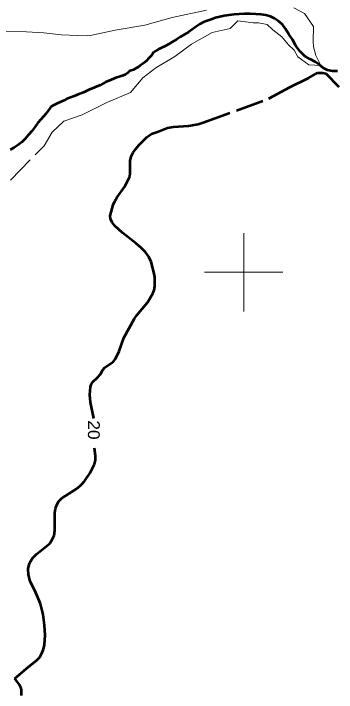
# Model space of a CAD drawing. Extents: x 355726 to 357533, y 5103782 to 5105258.
# Drawn here: x 356570.6 to 356611.8, y 5104846.4 to 5104933 of the extents above; entities that cross this region are included whole.
import ezdxf
from ezdxf.enums import TextEntityAlignment as Align

# ---------------------------------------------------------------- set-up
doc = ezdxf.new("R2010")
doc.units = 0
doc.header["$LTSCALE"] = 0.6
doc.linetypes.add('DASH_DOUBLE_DOT', pattern=[9.2, 5, -1.2, 0.3, -1.2, 0.3, -1.2])
doc.linetypes.add('LONG_DASHED', pattern=[7.5, 6, -1.5])
for name, color, linetype, lineweight in [('1', 7, 'LONG_DASHED', 53), ('2', 7, 'LONG_DASHED', 13), ('4', 7, 'DASH_DOUBLE_DOT', 53), ('61', 7, 'Continuous', 13)]:
    doc.layers.add(name, color=color, linetype=linetype, lineweight=lineweight)

msp = doc.modelspace()

# ---------------------------------------------------------------- linework, layer by layer
at = {"layer": '1'}
for points in [[(356580.86, 5104881.37), (356580.46, 5104883.43), (356580.35, 5104884.38), (356580.44, 5104885.38), (356580.59, 5104885.78), (356580.77, 5104886.08), (356581.26, 5104886.51), (356581.7, 5104886.99), (356582.03, 5104887.57), (356582.26, 5104887.84), (356583.35, 5104888.59), (356583.63, 5104888.97), (356584.1, 5104889.94), (356584.71, 5104891.62), (356586.04, 5104894.12), (356586.35, 5104894.55), (356587.74, 5104896.13), (356588.38, 5104897.28), (356588.55, 5104897.7), (356588.66, 5104898.2), (356588.64, 5104899.37), (356588.54, 5104900), (356588.2, 5104901.34), (356587.89, 5104901.97), (356587.47, 5104902.58), (356586.89, 5104903.13), (356586.29, 5104903.67), (356584.51, 5104905.05), (356583.56, 5104905.91), (356583.2, 5104906.36), (356582.99, 5104906.8), (356582.96, 5104907.21), (356583.34, 5104908.59), (356583.57, 5104909.09), (356583.85, 5104909.57), (356584.84, 5104910.93), (356585.45, 5104912.2), (356585.51, 5104912.61), (356585.49, 5104914.2), (356585.65, 5104914.78), (356585.9, 5104915.29), (356586.25, 5104915.76), (356586.61, 5104916.2), (356587.64, 5104917.25), (356588.23, 5104917.67), (356589, 5104917.92), (356590.28, 5104918.43), (356591.04, 5104918.55), (356592.94, 5104918.66), (356594.19, 5104918.9), (356594.84, 5104919.09), (356603.22, 5104922.17), (356605.89, 5104923.61), (356608.33, 5104924.79), (356609.42, 5104925.45), (356610.09, 5104925.44), (356610.48, 5104925.34), (356612.14, 5104923.66)], [(356574.59, 5104855.01), (356574.41, 5104856.37), (356574.06, 5104857.72), (356573.46, 5104859.12), (356572.76, 5104860.59), (356572.52, 5104861.4), (356572.47, 5104862.19), (356572.66, 5104862.9), (356573.05, 5104863.53), (356573.59, 5104864.09), (356575.24, 5104865.42), (356575.57, 5104865.9), (356575.8, 5104866.45), (356575.88, 5104867.05), (356575.91, 5104867.67), (356575.88, 5104868.78), (356575.9, 5104869.33), (356575.98, 5104869.87), (356576.14, 5104870.36), (356576.39, 5104870.8), (356576.79, 5104871.17), (356577.24, 5104871.5), (356578.78, 5104872.48), (356579.26, 5104872.91), (356579.69, 5104873.37), (356580.42, 5104874.42), (356580.96, 5104875.53), (356581.08, 5104876.05), (356581.09, 5104876.58), (356580.96, 5104877.55)], [(356571.62, 5104846.01), (356571.63, 5104846.65), (356571.58, 5104846.95), (356571.38, 5104847.38), (356570.78, 5104848.17), (356572.29, 5104849.47), (356573.59, 5104850.51), (356573.96, 5104850.92), (356574.23, 5104851.41), (356574.45, 5104851.94), (356574.58, 5104852.48), (356574.67, 5104853.72), (356574.59, 5104855.01)]]:
    msp.add_lwpolyline(points, dxfattribs=at)
at = {"layer": '2', "linetype": 'Continuous'}
for points in [[(356607.74, 5104932.99), (356606.39, 5104933.72)], [(356595.27, 5104933.43), (356590.88, 5104932.51), (356587.38, 5104931.53), (356583.6, 5104930.88), (356580.62, 5104930.24), (356580.02, 5104930.17), (356578.77, 5104930.19), (356576.68, 5104930.3), (356574.47, 5104930.53), (356572.27, 5104930.65), (356568.04, 5104930.74), (356567.34, 5104930.71), (356566.63, 5104930.59), (356565.14, 5104930.19), (356560.25, 5104928.63), (356556.93, 5104927.69), (356555.34, 5104927.08), (356553.09, 5104926.05), (356552.34, 5104925.76), (356550.01, 5104925.15), (356548.39, 5104924.62), (356546.78, 5104924), (356545.07, 5104923.49)]]:
    msp.add_lwpolyline(points, dxfattribs=at)
at = {"layer": '2'}
msp.add_lwpolyline([(356570.24, 5104911.76), (356574.51, 5104916.11), (356575.54, 5104917.88), (356577.06, 5104919.26), (356579.36, 5104920.09), (356582.52, 5104921.66), (356585.56, 5104922.95), (356587.13, 5104924.79), (356588.79, 5104926.09), (356591.21, 5104927.53), (356593.34, 5104929.09), (356595.96, 5104930.59), (356598.27, 5104931.11), (356599.26, 5104932.09), (356601.2, 5104931.8), (356601.89, 5104931.8), (356603, 5104931.59), (356603.71, 5104930.93), (356604.85, 5104930.05), (356605.72, 5104928.99), (356606.44, 5104928.33), (356606.89, 5104927.46), (356608.31, 5104926.46), (356609.83, 5104926.38), (356609.22, 5104927.63), (356608.9, 5104928.76), (356608.87, 5104929.43), (356608.92, 5104931.34), (356607.74, 5104932.99)], dxfattribs=at)
at = {"layer": '4'}
for points in [[(356611.97, 5104925.65), (356611.34, 5104925.66), (356610.7, 5104925.76), (356610.17, 5104926.05), (356609.68, 5104926.46), (356609.14, 5104926.83), (356608.48, 5104927.18), (356607.81, 5104927.58), (356607.19, 5104928.15), (356606.67, 5104928.9), (356606.21, 5104929.67), (356605.77, 5104930.38), (356605.35, 5104931.04), (356604.93, 5104931.59), (356604.46, 5104932.04), (356603.94, 5104932.38), (356603.41, 5104932.63), (356602.82, 5104932.78), (356602.22, 5104932.87), (356601.53, 5104932.93), (356600.82, 5104932.96), (356600.11, 5104932.96), (356599.43, 5104932.93), (356598.77, 5104932.87), (356598.12, 5104932.78), (356597.52, 5104932.69), (356596.94, 5104932.57), (356596.38, 5104932.44), (356595.85, 5104932.25), (356595.35, 5104932.09), (356594.86, 5104931.88), (356594.38, 5104931.63), (356593.9, 5104931.32), (356593.42, 5104930.96), (356592.94, 5104930.63), (356592.45, 5104930.33), (356591.94, 5104930.01), (356591.43, 5104929.68), (356590.92, 5104929.38), (356590.43, 5104929.09), (356589.97, 5104928.84), (356589.49, 5104928.63), (356589.1, 5104928.43), (356588.78, 5104928.26), (356588.49, 5104928.09), (356588.35, 5104927.86), (356588.2, 5104927.61), (356587.97, 5104927.38), (356587.75, 5104927.17), (356587.58, 5104926.97), (356587.32, 5104926.75), (356587.05, 5104926.55), (356586.79, 5104926.37), (356586.54, 5104926.18), (356586.28, 5104926.03), (356585.95, 5104925.84), (356585.65, 5104925.72), (356585.37, 5104925.65), (356585.22, 5104925.44), (356584.9, 5104925.21), (356584.61, 5104925.09), (356584.21, 5104924.96), (356583.69, 5104924.8), (356583.07, 5104924.55), (356582.38, 5104924.24), (356581.66, 5104923.88), (356580.94, 5104923.55), (356580.23, 5104923.25), (356579.55, 5104922.95), (356578.94, 5104922.7), (356578.38, 5104922.46), (356577.88, 5104922.28), (356577.44, 5104922.12), (356577.02, 5104921.92), (356576.66, 5104921.74), (356576.29, 5104921.55), (356576, 5104921.43), (356575.61, 5104921.24), (356575.38, 5104921.08), (356575.12, 5104920.73), (356574.95, 5104920.49), (356574.75, 5104920.22)], [(356574.75, 5104920.22), (356574.46, 5104919.88), (356574.11, 5104919.5), (356573.74, 5104919.04), (356573.35, 5104918.51), (356572.96, 5104917.99), (356572.55, 5104917.51), (356572.12, 5104917.04), (356571.67, 5104916.61), (356571.16, 5104916.21), (356570.67, 5104915.86), (356570.19, 5104915.62)]]:
    msp.add_lwpolyline(points, dxfattribs=at)
at = {"layer": '61'}
for p, q in [((356600, 5104895), (356600, 5104905)), ((356595, 5104900), (356605, 5104900))]:
    msp.add_line(p, q, dxfattribs=at)

# ---------------------------------------------------------------- texts
at = {"layer": '1', "width": 1.1}
msp.add_text('20', height=1.5, rotation=269.334, dxfattribs=at).set_placement((356580.126, 5104879.899), align=Align.CENTER)

doc.saveas('drawing.dxf')
